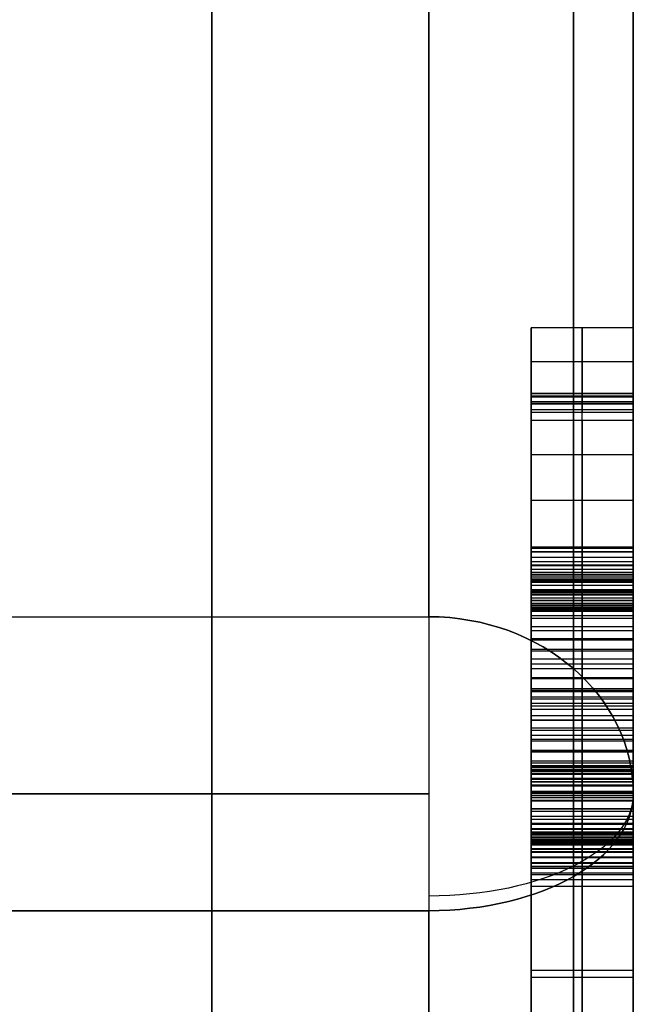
# Model space of a CAD drawing. Header units: millimetres. Extents: x -105 to 152, y -114 to 65.
# Tile 296 of 329: x 101.58 to 104.58, y -33.04 to -28.23. Entities that reach past the tile are written whole.
import ezdxf

# ---------------------------------------------------------------- set-up
doc = ezdxf.new("R2010")
doc.units = ezdxf.units.MM
doc.layers.add('Layer 01', color=18, linetype='Continuous', true_color=0x000000)

# ---------------------------------------------------------------- blocks, each defined once
blk = doc.blocks.new('Block 02')
at = {"layer": 'Layer 01'}
for p, q in [((104.576, -44.661, -25.3488), (104.576, -28.8633, -25.3488)), ((104.576, -40.0858, 25.3488), (104.576, -28.8633, 25.3488)), ((104.326, -30.9758, -39.307), (104.326, -29.7337, -40.2531)), ((104.326, -29.7337, -40.2531), (104.326, -30.0679, -40.8589)), ((104.576, -29.9008, -40.556), (104.076, -29.9008, -40.556)), ((104.076, -30.0304, -40.7909), (104.076, -30.1439, -40.7909)), ((104.326, -30.0679, -40.8589), (104.326, -30.1475, -40.7982)), ((104.576, -30.1077, -40.8285), (104.076, -30.1077, -40.8285)), ((104.326, -30.1864, -40.2154), (104.326, -30.9685, -39.62)), ((104.576, -30.3548, -39.7801), (104.076, -30.3548, -39.7801)), ((104.576, -30.5775, -39.9177), (104.076, -30.5775, -39.9177)), ((104.076, -30.8832, -40.7909), (104.076, -31.0272, -40.7909)), ((104.326, -31.104, -39.4753), (104.326, -30.9758, -39.307)), ((104.576, -31.0399, -39.3912), (104.076, -31.0399, -39.3912)), ((104.076, -31.0563, -39.4127), (104.076, -31.0563, -40.5566)), ((104.076, -31.0563, -41.4466), (104.076, -31.0563, -42.0665)), ((104.576, -31.5393, -38.9188), (104.076, -31.5393, -38.9188)), ((104.326, -32.4015, -38.1374), (104.326, -31.5071, -38.8799)), ((104.326, -31.5071, -38.8799), (104.326, -31.5715, -38.9577)), ((104.326, -31.5715, -38.9577), (104.326, -31.6924, -38.8574)), ((104.576, -31.6319, -38.9075), (104.076, -31.6319, -38.9075)), ((104.576, -31.9543, -38.5086), (104.076, -31.9543, -38.5086)), ((97.076, -32.0127, 46.9476), (103.576, -32.0127, 46.9476)), ((104.326, -32.088, -38.8671), (104.326, -33.6654, -40.7672)), ((104.326, -33.5402, -40.221), (104.326, -32.2824, -38.7061)), ((104.326, -32.3535, -38.3087), (104.326, -32.4659, -38.2151)), ((104.326, -32.4659, -38.2151), (104.326, -32.4015, -38.1374)), ((104.576, -32.4097, -38.2619), (104.076, -32.4097, -38.2619)), ((104.576, -32.4337, -38.1763), (104.076, -32.4337, -38.1763)), ((104.076, -32.902, -39.4523), (104.076, -32.5738, -39.4523)), ((104.076, -32.7776, -39.3025), (104.076, -32.7776, -39.6979)), ((104.576, -32.8767, -39.8172), (104.076, -32.8767, -39.8172)), ((104.576, -32.9113, -39.4635), (104.076, -32.9113, -39.4635))]:
    blk.add_line(p, q, dxfattribs=at)
at = {"layer": 'Layer 01', "extrusion": (1, -1.30625e-12, -1.69624e-13)}
blk.add_arc((0, 0, 102.5147), 35.9386, 187.4476, 232.5524, dxfattribs=at)
at = {"layer": 'Layer 01', "extrusion": (1, -7.88388e-13, 1.03078e-12)}
blk.add_arc((0, 0, 102.5147), 35.9386, 127.4476, 172.5524, dxfattribs=at)
at = {"layer": 'Layer 01', "extrusion": (-1, -1.43993e-29, -8.31344e-30)}
blk.add_arc((0, 0, -104.2831), 37.7071, 307.10293, 352.89707, dxfattribs=at)
at = {"layer": 'Layer 01', "extrusion": (-1, 9.80383e-30, -5.66024e-30)}
blk.add_arc((0, 0, -104.2831), 37.7071, 7.10293, 52.89707, dxfattribs=at)
at = {"layer": 'Layer 01', "extrusion": (1, -3.27175e-29, 1.88895e-29)}
blk.add_arc((0, 0, 104.576), 38.4142, 127.10293, 172.89707, dxfattribs=at)
at = {"layer": 'Layer 01', "extrusion": (1, -7.37095e-16, -9.74511e-16)}
blk.add_arc((0, 0, 104.576), 38.4142, 187.10293, 232.89707, dxfattribs=at)
at = {"layer": 'Layer 01', "extrusion": (-1, 7.7301e-30, -1.33889e-29)}
blk.add_arc((32.0127, -45.9476, -103.576), 1, 210, 270, dxfattribs=at)
at = {"layer": 'Layer 01', "extrusion": (7.45643e-30, 0.5, -0.866025)}
blk.add_arc((-103.576, -4.75, -55.7982), 1, 90, 180, dxfattribs=at)
at = {"layer": 'Layer 01', "extrusion": (1, 1.34434e-33, 6.03048e-33)}
blk.add_arc((-32.0127, 45.9476, 103.576), 1, 30, 124.8658, dxfattribs=at)
at = {"layer": 'Layer 01', "extrusion": (0, 0.5, 0.866025)}
blk.add_arc((-103.576, 4.75, -55.7982), 1, 180, 270, dxfattribs=at)
at = {"layer": 'Layer 01', "extrusion": (-5.9952e-15, -0.820494, 0.571656)}
blk.add_arc((103.576, -56), 1, 270, 0, dxfattribs=at)
at = {"layer": 'Layer 01', "extrusion": (-3.06532e-29, -0.820494, -0.571656)}
blk.add_arc((103.576, 56), 1, 360, 90, dxfattribs=at)
at = {"layer": 'Layer 01', "extrusion": (-1, -4.52559e-14, -6.49555e-14)}
blk.add_arc((32.0127, -45.9476, -103.576), 1, 270, 304.8658, dxfattribs=at)
at = {"layer": 'Layer 01', "extrusion": (3.13988e-29, -0.866025, -0.5)}
blk.add_arc((103.576, 55.7982, 4.75), 1, 0, 90, dxfattribs=at)
at = {"layer": 'Layer 01', "extrusion": (2.21569e-29, 0.866025, -0.5)}
blk.add_arc((-103.576, -55.7982, -4.75), 1, 180, 270, dxfattribs=at)
at = {"layer": 'Layer 01', "extrusion": (-1, 1.67332e-29, 9.6609e-30)}
blk.add_arc((0, 0, -104.576), 56, 304.86576, 355.13424, dxfattribs=at)
at = {"layer": 'Layer 01', "extrusion": (-1, -3.07741e-15, 4.41699e-15)}
blk.add_arc((0, 0, -104.576), 56, 37.47187, 55.13424, dxfattribs=at)
at = {"layer": 'Layer 01', "extrusion": (-1, 3.09204e-29, 9.24197e-30)}
for start, end in [(304.86576, 355.13424), (37.47187, 55.13424)]:
    blk.add_arc((0, 0, -104.576), 56, start, end, dxfattribs=at)
at = {"layer": 'Layer 01', "extrusion": (-1, 5.48639e-30, 3.16757e-30)}
blk.add_arc((0, 0, -103.576), 57, 304.86576, 355.13424, dxfattribs=at)
at = {"layer": 'Layer 01', "extrusion": (-1, -1.4784e-15, 2.12194e-15)}
blk.add_arc((0, 0, -103.576), 57, 29.7693, 55.13424, dxfattribs=at)
at = {"layer": 'Layer 01'}
for points in [[(103.576, -31.1467, 46.4476), (103.576, -26.727, 38.7925), (103.576, -22.3073, 31.1374)], [(103.576, -22.3073, -31.1374), (103.576, -26.727, -38.7925), (103.576, -31.1467, -46.4476)], [(104.576, -32.0127, 45.9476), (104.576, -27.593, 38.2925), (104.576, -23.1733, 30.6374)], [(104.576, -23.1733, -30.6374), (104.576, -27.593, -38.2925), (104.576, -32.0127, -45.9476)], [(104.576, -29.7337, -40.2531), (104.326, -29.7337, -40.2531), (104.076, -29.7337, -40.2531)], [(104.076, -29.7337, -40.2531), (104.076, -30.3548, -39.7801), (104.076, -30.9758, -39.307)], [(104.076, -30.0679, -40.8589), (104.076, -29.9008, -40.556), (104.076, -29.7337, -40.2531)], [(104.576, -29.7337, -40.2531), (104.576, -30.3548, -39.7801), (104.576, -30.9758, -39.307)], [(104.576, -30.0679, -40.8589), (104.576, -29.9008, -40.556), (104.576, -29.7337, -40.2531)], [(104.076, -30.054, -40.4548), (104.326, -30.054, -40.4548), (104.576, -30.054, -40.4548)], [(104.076, -30.0552, -40.5314), (104.326, -30.0552, -40.5314), (104.576, -30.0552, -40.5314)], [(104.076, -30.0667, -40.3844), (104.326, -30.0667, -40.3844), (104.576, -30.0667, -40.3844)], [(104.576, -30.0679, -40.8589), (104.326, -30.0679, -40.8589), (104.076, -30.0679, -40.8589)], [(104.076, -30.1475, -40.7982), (104.076, -30.1077, -40.8285), (104.076, -30.0679, -40.8589)], [(104.076, -30.071, -40.6147), (104.326, -30.071, -40.6147), (104.576, -30.071, -40.6147)], [(104.076, -30.0935, -40.3212), (104.326, -30.0935, -40.3212), (104.576, -30.0935, -40.3212)], [(104.576, -30.1475, -40.7982), (104.576, -30.1077, -40.8285), (104.576, -30.0679, -40.8589)], [(104.076, -30.102, -40.7034), (104.326, -30.102, -40.7034), (104.576, -30.102, -40.7034)], [(104.076, -30.133, -40.2647), (104.326, -30.133, -40.2647), (104.576, -30.133, -40.2647)], [(104.576, -30.1475, -40.7982), (104.326, -30.1475, -40.7982), (104.076, -30.1475, -40.7982)], [(104.576, -30.1864, -40.2154), (104.326, -30.1864, -40.2154), (104.076, -30.1864, -40.2154)], [(104.076, -30.9685, -39.62), (104.076, -30.5775, -39.9177), (104.076, -30.1864, -40.2154)], [(104.576, -30.9685, -39.62), (104.576, -30.5775, -39.9177), (104.576, -30.1864, -40.2154)], [(104.076, -30.805, -41.3985), (104.326, -30.805, -41.3985), (104.576, -30.805, -41.3985)], [(104.076, -30.8105, -41.5146), (104.326, -30.8105, -41.5146), (104.576, -30.8105, -41.5146)], [(104.076, -30.8117, -41.2764), (104.326, -30.8117, -41.2764), (104.576, -30.8117, -41.2764)], [(104.076, -30.8281, -41.6239), (104.326, -30.8281, -41.6239), (104.576, -30.8281, -41.6239)], [(104.576, -30.8305, -41.1476), (104.326, -30.8305, -41.1476), (104.076, -30.8305, -41.1476)], [(104.076, -30.8548, -40.9884), (104.326, -30.8548, -40.9884), (104.576, -30.8548, -40.9884)], [(104.076, -30.8554, -41.7266), (104.326, -30.8554, -41.7266), (104.576, -30.8554, -41.7266)], [(104.076, -30.8767, -40.8377), (104.326, -30.8767, -40.8377), (104.576, -30.8767, -40.8377)], [(104.076, -30.8925, -41.822), (104.326, -30.8925, -41.822), (104.576, -30.8925, -41.822)], [(104.076, -30.8962, -40.6955), (104.326, -30.8962, -40.6955), (104.576, -30.8962, -40.6955)], [(104.076, -30.9138, -40.5618), (104.326, -30.9138, -40.5618), (104.576, -30.9138, -40.5618)], [(104.076, -30.929, -40.4366), (104.326, -30.929, -40.4366), (104.576, -30.929, -40.4366)], [(104.076, -30.9381, -41.9108), (104.326, -30.9381, -41.9108), (104.576, -30.9381, -41.9108)], [(104.076, -30.9417, -40.3193), (104.326, -30.9417, -40.3193), (104.576, -30.9417, -40.3193)], [(104.076, -30.9521, -40.2112), (104.326, -30.9521, -40.2112), (104.576, -30.9521, -40.2112)], [(104.076, -30.9606, -40.1115), (104.326, -30.9606, -40.1115), (104.576, -30.9606, -40.1115)], [(104.076, -30.9666, -40.0204), (104.326, -30.9666, -40.0204), (104.576, -30.9666, -40.0204)], [(104.576, -30.9685, -39.62), (104.326, -30.9685, -39.62), (104.076, -30.9685, -39.62)], [(104.076, -30.9715, -39.9371), (104.326, -30.9715, -39.9371), (104.576, -30.9715, -39.9371)], [(104.076, -30.9727, -39.6515), (104.326, -30.9727, -39.6515), (104.576, -30.9727, -39.6515)], [(104.076, -30.9745, -39.863), (104.326, -30.9745, -39.863), (104.576, -30.9745, -39.863)], [(104.576, -30.9758, -39.307), (104.326, -30.9758, -39.307), (104.076, -30.9758, -39.307)], [(104.076, -30.9758, -39.307), (104.076, -31.0399, -39.3912), (104.076, -31.104, -39.4753)], [(104.076, -30.9758, -39.6917), (104.326, -30.9758, -39.6917), (104.576, -30.9758, -39.6917)], [(104.076, -30.9764, -39.7974), (104.326, -30.9764, -39.7974), (104.576, -30.9764, -39.7974)], [(104.076, -30.977, -39.7403), (104.326, -30.977, -39.7403), (104.576, -30.977, -39.7403)], [(104.576, -30.9934, -41.9928), (104.326, -30.9934, -41.9928), (104.076, -30.9934, -41.9928)], [(104.576, -30.9758, -39.307), (104.576, -31.0399, -39.3912), (104.576, -31.104, -39.4753)], [(104.076, -31.014, -41.0436), (104.326, -31.014, -41.0436), (104.576, -31.014, -41.0436)], [(104.076, -31.0153, -41.1257), (104.326, -31.0153, -41.1257), (104.576, -31.0153, -41.1257)], [(104.076, -31.0159, -40.9586), (104.326, -31.0159, -40.9586), (104.576, -31.0159, -40.9586)], [(104.076, -31.0189, -41.2041), (104.326, -31.0189, -41.2041), (104.576, -31.0189, -41.2041)], [(104.076, -31.0207, -40.8693), (104.326, -31.0207, -40.8693), (104.576, -31.0207, -40.8693)], [(104.076, -31.0262, -41.2782), (104.326, -31.0262, -41.2782), (104.576, -31.0262, -41.2782)], [(104.076, -31.0286, -40.7769), (104.326, -31.0286, -40.7769), (104.576, -31.0286, -40.7769)], [(104.076, -31.0365, -41.3493), (104.326, -31.0365, -41.3493), (104.576, -31.0365, -41.3493)], [(104.576, -31.0396, -40.6803), (104.326, -31.0396, -40.6803), (104.076, -31.0396, -40.6803)], [(104.076, -31.0396, -42.0487), (104.326, -31.0396, -42.0487), (104.576, -31.0396, -42.0487)], [(104.076, -31.0541, -40.5727), (104.326, -31.0541, -40.5727), (104.576, -31.0541, -40.5727)], [(104.076, -31.0651, -41.4811), (104.326, -31.0651, -41.4811), (104.576, -31.0651, -41.4811)], [(104.076, -31.0675, -40.4694), (104.326, -31.0675, -40.4694), (104.576, -31.0675, -40.4694)], [(104.076, -31.0797, -40.3704), (104.326, -31.0797, -40.3704), (104.576, -31.0797, -40.3704)], [(104.076, -31.0888, -42.0979), (104.326, -31.0888, -42.0979), (104.576, -31.0888, -42.0979)], [(104.076, -31.0894, -40.2762), (104.326, -31.0894, -40.2762), (104.576, -31.0894, -40.2762)], [(104.076, -31.0985, -40.1863), (104.326, -31.0985, -40.1863), (104.576, -31.0985, -40.1863)], [(104.576, -31.104, -39.4753), (104.326, -31.104, -39.4753), (104.076, -31.104, -39.4753)], [(104.076, -31.104, -41.5996), (104.326, -31.104, -41.5996), (104.576, -31.104, -41.5996)], [(104.076, -31.1052, -40.1006), (104.326, -31.1052, -40.1006), (104.576, -31.1052, -40.1006)], [(97.076, -31.1467, -46.4476), (100.326, -31.1467, -46.4476), (103.576, -31.1467, -46.4476)], [(97.076, -31.1467, 46.4476), (100.326, -31.1467, 46.4476), (103.576, -31.1467, 46.4476)], [(104.076, -31.1107, -40.0192), (104.326, -31.1107, -40.0192), (104.576, -31.1107, -40.0192)], [(104.076, -31.1137, -39.5677), (104.326, -31.1137, -39.5677), (104.576, -31.1137, -39.5677)], [(104.076, -31.1149, -39.9426), (104.326, -31.1149, -39.9426), (104.576, -31.1149, -39.9426)], [(104.076, -31.1186, -39.6765), (104.326, -31.1186, -39.6765), (104.576, -31.1186, -39.6765)], [(104.076, -31.1192, -39.801), (104.326, -31.1192, -39.801), (104.576, -31.1192, -39.801)], [(104.076, -31.1404, -42.1417), (104.326, -31.1404, -42.1417), (104.576, -31.1404, -42.1417)], [(104.076, -31.1532, -41.7048), (104.326, -31.1532, -41.7048), (104.576, -31.1532, -41.7048)], [(104.076, -31.1951, -42.1787), (104.326, -31.1951, -42.1787), (104.576, -31.1951, -42.1787)], [(104.076, -31.2133, -41.7971), (104.326, -31.2133, -41.7971), (104.576, -31.2133, -41.7971)], [(104.076, -31.2528, -42.2103), (104.326, -31.2528, -42.2103), (104.576, -31.2528, -42.2103)], [(104.076, -31.2589, -41.853), (104.326, -31.2589, -41.853), (104.576, -31.2589, -41.853)], [(104.076, -31.3051, -41.9035), (104.326, -31.3051, -41.9035), (104.576, -31.3051, -41.9035)], [(104.076, -31.3136, -42.2358), (104.326, -31.3136, -42.2358), (104.576, -31.3136, -42.2358)], [(104.076, -31.3519, -41.9472), (104.326, -31.3519, -41.9472), (104.576, -31.3519, -41.9472)], [(104.076, -31.3774, -42.2547), (104.326, -31.3774, -42.2547), (104.576, -31.3774, -42.2547)], [(104.076, -31.3999, -41.9855), (104.326, -31.3999, -41.9855), (104.576, -31.3999, -41.9855)], [(104.076, -31.4436, -42.268), (104.326, -31.4436, -42.268), (104.576, -31.4436, -42.268)], [(104.076, -31.4485, -42.0171), (104.326, -31.4485, -42.0171), (104.576, -31.4485, -42.0171)], [(104.076, -31.4977, -42.0426), (104.326, -31.4977, -42.0426), (104.576, -31.4977, -42.0426)], [(104.576, -31.5071, -38.8799), (104.326, -31.5071, -38.8799), (104.076, -31.5071, -38.8799)], [(104.076, -31.5071, -38.8799), (104.076, -31.9543, -38.5086), (104.076, -32.4015, -38.1374)], [(104.076, -31.5715, -38.9577), (104.076, -31.5393, -38.9188), (104.076, -31.5071, -38.8799)], [(104.076, -31.5123, -42.2735), (104.326, -31.5123, -42.2735), (104.576, -31.5123, -42.2735)], [(104.576, -31.5071, -38.8799), (104.576, -31.9543, -38.5086), (104.576, -32.4015, -38.1374)], [(104.576, -31.5715, -38.9577), (104.576, -31.5393, -38.9188), (104.576, -31.5071, -38.8799)], [(104.076, -31.5475, -42.0627), (104.326, -31.5475, -42.0627), (104.576, -31.5475, -42.0627)], [(104.576, -31.5715, -38.9577), (104.326, -31.5715, -38.9577), (104.076, -31.5715, -38.9577)], [(104.076, -31.6924, -38.8574), (104.076, -31.6319, -38.9075), (104.076, -31.5715, -38.9577)], [(104.076, -31.5822, -42.2705), (104.326, -31.5822, -42.2705), (104.576, -31.5822, -42.2705)], [(104.576, -31.6924, -38.8574), (104.576, -31.6319, -38.9075), (104.576, -31.5715, -38.9577)], [(104.076, -31.5986, -42.076), (104.326, -31.5986, -42.076), (104.576, -31.5986, -42.076)], [(104.076, -31.6502, -42.0833), (104.326, -31.6502, -42.0833), (104.576, -31.6502, -42.0833)], [(104.076, -31.6533, -42.2583), (104.326, -31.6533, -42.2583), (104.576, -31.6533, -42.2583)], [(104.576, -31.6924, -38.8574), (104.326, -31.6924, -38.8574), (104.076, -31.6924, -38.8574)], [(104.076, -31.7019, -42.0839), (104.326, -31.7019, -42.0839), (104.576, -31.7019, -42.0839)], [(104.076, -31.7262, -42.2377), (104.326, -31.7262, -42.2377), (104.576, -31.7262, -42.2377)], [(104.076, -31.7459, -38.8179), (104.326, -31.7459, -38.8179), (104.576, -31.7459, -38.8179)], [(104.076, -31.7541, -42.0779), (104.326, -31.7541, -42.0779), (104.576, -31.7541, -42.0779)], [(104.076, -31.7987, -38.79), (104.326, -31.7987, -38.79), (104.576, -31.7987, -38.79)], [(104.076, -31.8009, -42.2079), (104.326, -31.8009, -42.2079), (104.576, -31.8009, -42.2079)], [(104.076, -31.807, -42.0657), (104.326, -31.807, -42.0657), (104.576, -31.807, -42.0657)], [(104.076, -31.851, -38.773), (104.326, -31.851, -38.773), (104.576, -31.851, -38.773)], [(104.076, -31.8605, -42.0469), (104.326, -31.8605, -42.0469), (104.576, -31.8605, -42.0469)], [(104.076, -31.8745, -41.071), (104.326, -31.8745, -41.071), (104.576, -31.8745, -41.071)], [(104.076, -31.8751, -41.0989), (104.326, -31.8751, -41.0989), (104.576, -31.8751, -41.0989)], [(104.076, -31.8763, -42.1696), (104.326, -31.8763, -42.1696), (104.576, -31.8763, -42.1696)], [(104.076, -31.8799, -41.0436), (104.326, -31.8799, -41.0436), (104.576, -31.8799, -41.0436)], [(104.076, -31.883, -41.1281), (104.326, -31.883, -41.1281), (104.576, -31.883, -41.1281)], [(104.076, -31.8927, -41.0181), (104.326, -31.8927, -41.0181), (104.576, -31.8927, -41.0181)], [(104.076, -31.8969, -41.1585), (104.326, -31.8969, -41.1585), (104.576, -31.8969, -41.1585)], [(104.076, -31.9026, -38.7675), (104.326, -31.9026, -38.7675), (104.576, -31.9026, -38.7675)], [(104.076, -31.9121, -40.9932), (104.326, -31.9121, -40.9932), (104.576, -31.9121, -40.9932)], [(104.076, -31.914, -42.0213), (104.326, -31.914, -42.0213), (104.576, -31.914, -42.0213)], [(104.576, -31.9182, -41.1901), (104.326, -31.9182, -41.1901), (104.076, -31.9182, -41.1901)], [(104.576, -31.9383, -40.9701), (104.326, -31.9383, -40.9701), (104.076, -31.9383, -40.9701)], [(104.076, -31.9413, -41.2138), (104.326, -31.9413, -41.2138), (104.576, -31.9413, -41.2138)], [(104.076, -31.9525, -38.7736), (104.326, -31.9525, -38.7736), (104.576, -31.9525, -38.7736)], [(104.076, -31.9534, -42.1222), (104.326, -31.9534, -42.1222), (104.576, -31.9534, -42.1222)], [(104.076, -31.968, -41.9891), (104.326, -31.968, -41.9891), (104.576, -31.968, -41.9891)], [(104.076, -31.9692, -41.2332), (104.326, -31.9692, -41.2332), (104.576, -31.9692, -41.2332)], [(104.076, -31.9741, -40.947), (104.326, -31.9741, -40.947), (104.576, -31.9741, -40.947)], [(103.576, -32.0127, -46.9476), (100.326, -32.0127, -46.9476), (97.076, -32.0127, -46.9476)], [(104.076, -31.9999, -38.7924), (104.326, -31.9999, -38.7924), (104.576, -31.9999, -38.7924)], [(104.076, -32.0039, -41.2484), (104.326, -32.0039, -41.2484), (104.576, -32.0039, -41.2484)], [(104.076, -32.0106, -40.9331), (104.326, -32.0106, -40.9331), (104.576, -32.0106, -40.9331)], [(104.576, -32.0227, -41.9509), (104.326, -32.0227, -41.9509), (104.076, -32.0227, -41.9509)], [(104.576, -32.0324, -42.0663), (104.326, -32.0324, -42.0663), (104.076, -32.0324, -42.0663)], [(104.076, -32.0434, -41.2594), (104.326, -32.0434, -41.2594), (104.576, -32.0434, -41.2594)], [(104.076, -32.0454, -38.8234), (104.326, -32.0454, -38.8234), (104.576, -32.0454, -38.8234)], [(104.076, -32.047, -40.927), (104.326, -32.047, -40.927), (104.576, -32.047, -40.927)], [(104.076, -32.0841, -41.2715), (104.326, -32.0841, -41.2715), (104.576, -32.0841, -41.2715)], [(104.076, -32.0847, -40.9294), (104.326, -32.0847, -40.9294), (104.576, -32.0847, -40.9294)], [(104.076, -32.0865, -42.0213), (104.326, -32.0865, -42.0213), (104.576, -32.0865, -42.0213)], [(104.576, -32.088, -38.8671), (104.326, -32.088, -38.8671), (104.076, -32.088, -38.8671)], [(104.076, -33.6654, -40.7672), (104.076, -32.8767, -39.8172), (104.076, -32.088, -38.8671)], [(104.076, -32.0975, -41.8852), (104.326, -32.0975, -41.8852), (104.576, -32.0975, -41.8852)], [(104.576, -33.6654, -40.7672), (104.576, -32.8767, -39.8172), (104.576, -32.088, -38.8671)], [(104.076, -32.1218, -41.291), (104.326, -32.1218, -41.291), (104.576, -32.1218, -41.291)], [(104.076, -32.1224, -40.9416), (104.326, -32.1224, -40.9416), (104.576, -32.1224, -40.9416)], [(104.076, -32.1363, -41.9733), (104.326, -32.1363, -41.9733), (104.576, -32.1363, -41.9733)], [(104.076, -32.1564, -41.3183), (104.326, -32.1564, -41.3183), (104.576, -32.1564, -41.3183)], [(104.076, -32.1582, -41.8141), (104.326, -32.1582, -41.8141), (104.576, -32.1582, -41.8141)], [(104.076, -32.1607, -40.9647), (104.326, -32.1607, -40.9647), (104.576, -32.1607, -40.9647)], [(104.076, -32.1825, -41.9211), (104.326, -32.1825, -41.9211), (104.576, -32.1825, -41.9211)], [(104.576, -32.188, -41.3535), (104.326, -32.188, -41.3535), (104.076, -32.188, -41.3535)], [(104.076, -32.1989, -40.9993), (104.326, -32.1989, -40.9993), (104.576, -32.1989, -40.9993)], [(104.076, -32.205, -41.7376), (104.326, -32.205, -41.7376), (104.576, -32.205, -41.7376)], [(104.076, -32.2105, -41.387), (104.326, -32.2105, -41.387), (104.576, -32.2105, -41.387)], [(104.076, -32.2125, -38.5579), (104.326, -32.2125, -38.5579), (104.576, -32.2125, -38.5579)], [(104.076, -32.2138, -38.5092), (104.326, -32.2138, -38.5092), (104.576, -32.2138, -38.5092)], [(104.076, -32.2235, -38.6065), (104.326, -32.2235, -38.6065), (104.576, -32.2235, -38.6065)], [(104.076, -32.2238, -41.8652), (104.326, -32.2238, -41.8652), (104.576, -32.2238, -41.8652)], [(104.076, -32.2277, -38.4606), (104.326, -32.2277, -38.4606), (104.576, -32.2277, -38.4606)], [(104.076, -32.2281, -41.421), (104.326, -32.2281, -41.421), (104.576, -32.2281, -41.421)], [(104.576, -32.2372, -41.0443), (104.326, -32.2372, -41.0443), (104.076, -32.2372, -41.0443)], [(104.076, -32.2372, -41.6549), (104.326, -32.2372, -41.6549), (104.576, -32.2372, -41.6549)], [(104.076, -32.2415, -41.4568), (104.326, -32.2415, -41.4568), (104.576, -32.2415, -41.4568)], [(104.076, -32.2472, -38.6563), (104.326, -32.2472, -38.6563), (104.576, -32.2472, -38.6563)], [(104.076, -32.2475, -41.613), (104.326, -32.2475, -41.613), (104.576, -32.2475, -41.613)], [(104.076, -32.25, -41.4939), (104.326, -32.25, -41.4939), (104.576, -32.25, -41.4939)], [(104.076, -32.253, -41.5717), (104.326, -32.253, -41.5717), (104.576, -32.253, -41.5717)], [(104.076, -32.2536, -41.5322), (104.326, -32.2536, -41.5322), (104.576, -32.2536, -41.5322)], [(104.076, -32.2557, -38.4108), (104.326, -32.2557, -38.4108), (104.576, -32.2557, -38.4108)], [(104.076, -32.2615, -41.8056), (104.326, -32.2615, -41.8056), (104.576, -32.2615, -41.8056)], [(104.576, -32.2824, -38.7061), (104.326, -32.2824, -38.7061), (104.076, -32.2824, -38.7061)], [(104.076, -32.2824, -38.7061), (104.076, -32.9113, -39.4635), (104.076, -33.5402, -40.221)], [(104.076, -32.2834, -41.1117), (104.326, -32.2834, -41.1117), (104.576, -32.2834, -41.1117)], [(104.076, -32.2949, -41.7418), (104.326, -32.2949, -41.7418), (104.576, -32.2949, -41.7418)], [(104.076, -32.2976, -38.3604), (104.326, -32.2976, -38.3604), (104.576, -32.2976, -38.3604)], [(104.576, -32.2824, -38.7061), (104.576, -32.9113, -39.4635), (104.576, -33.5402, -40.221)], [(104.076, -32.3211, -41.1798), (104.326, -32.3211, -41.1798), (104.576, -32.3211, -41.1798)], [(104.076, -32.3247, -41.675), (104.326, -32.3247, -41.675), (104.576, -32.3247, -41.675)], [(104.076, -32.349, -41.2484), (104.326, -32.349, -41.2484), (104.576, -32.349, -41.2484)], [(104.076, -32.3496, -41.6039), (104.326, -32.3496, -41.6039), (104.576, -32.3496, -41.6039)], [(104.576, -32.3535, -38.3087), (104.326, -32.3535, -38.3087), (104.076, -32.3535, -38.3087)], [(104.076, -32.4659, -38.2151), (104.076, -32.4097, -38.2619), (104.076, -32.3535, -38.3087)], [(104.576, -32.4659, -38.2151), (104.576, -32.4097, -38.2619), (104.576, -32.3535, -38.3087)], [(104.076, -32.3673, -41.3183), (104.326, -32.3673, -41.3183), (104.576, -32.3673, -41.3183)], [(104.076, -32.3679, -41.5316), (104.326, -32.3679, -41.5316), (104.576, -32.3679, -41.5316)], [(104.076, -32.377, -41.3882), (104.326, -32.377, -41.3882), (104.576, -32.377, -41.3882)], [(104.076, -32.377, -41.4593), (104.326, -32.377, -41.4593), (104.576, -32.377, -41.4593)], [(104.576, -32.4015, -38.1374), (104.326, -32.4015, -38.1374), (104.076, -32.4015, -38.1374)], [(104.076, -32.4015, -38.1374), (104.076, -32.4337, -38.1763), (104.076, -32.4659, -38.2151)], [(104.576, -32.4015, -38.1374), (104.576, -32.4337, -38.1763), (104.576, -32.4659, -38.2151)], [(104.576, -32.4659, -38.2151), (104.326, -32.4659, -38.2151), (104.076, -32.4659, -38.2151)], [(97.076, -32.5844, -46.7681), (100.326, -32.5844, -46.7681), (103.576, -32.5844, -46.7681)], [(103.576, -32.5844, 46.7681), (100.326, -32.5844, 46.7681), (97.076, -32.5844, 46.7681)]]:
    blk.add_open_spline(points, degree=2, dxfattribs=at)
at = {"layer": 'Layer 01', "extrusion": (-1, 0, 0)}
for points, knots in [([(104.076, -30.1864, -40.2154), (104.076, -30.1678, -40.2311), (104.076, -30.1314, -40.2615), (104.076, -30.0916, -40.3201), (104.076, -30.0638, -40.3845), (104.076, -30.0515, -40.4564), (104.076, -30.0532, -40.5344), (104.076, -30.0697, -40.6182), (104.076, -30.1015, -40.7077), (104.076, -30.1316, -40.7669), (104.076, -30.1475, -40.7982)], [0, 0, 0, 0, 0.113145, 0.220482, 0.327308, 0.438828, 0.558039, 0.689954, 0.836255, 1, 1, 1, 1]), ([(104.326, -30.1864, -40.2154), (104.326, -30.1678, -40.2311), (104.326, -30.1314, -40.2615), (104.326, -30.0916, -40.3201), (104.326, -30.0638, -40.3845), (104.326, -30.0515, -40.4564), (104.326, -30.0532, -40.5344), (104.326, -30.0697, -40.6182), (104.326, -30.1015, -40.7077), (104.326, -30.1316, -40.7669), (104.326, -30.1475, -40.7982)], [0, 0, 0, 0, 0.113145, 0.220482, 0.327308, 0.438828, 0.558039, 0.689954, 0.836255, 1, 1, 1, 1]), ([(104.576, -30.1864, -40.2154), (104.576, -30.1678, -40.2311), (104.576, -30.1314, -40.2615), (104.576, -30.0916, -40.3201), (104.576, -30.0638, -40.3845), (104.576, -30.0515, -40.4564), (104.576, -30.0532, -40.5344), (104.576, -30.0697, -40.6182), (104.576, -30.1015, -40.7077), (104.576, -30.1316, -40.7669), (104.576, -30.1475, -40.7982)], [0, 0, 0, 0, 0.113145, 0.220482, 0.327308, 0.438828, 0.558039, 0.689954, 0.836255, 1, 1, 1, 1]), ([(104.076, -30.9934, -41.9928), (104.076, -30.9742, -41.9659), (104.076, -30.9357, -41.9119), (104.076, -30.8908, -41.8218), (104.076, -30.853, -41.7261), (104.076, -30.8262, -41.6228), (104.076, -30.808, -41.513), (104.076, -30.8031, -41.3965), (104.076, -30.8096, -41.2735), (104.076, -30.8234, -41.1904), (104.076, -30.8305, -41.1476)], [0, 0, 0, 0, 0.111561, 0.224033, 0.33945, 0.45929, 0.584222, 0.715247, 0.853185, 1, 1, 1, 1]), ([(104.326, -30.9934, -41.9928), (104.326, -30.9742, -41.9659), (104.326, -30.9357, -41.9119), (104.326, -30.8908, -41.8218), (104.326, -30.853, -41.7261), (104.326, -30.8262, -41.6228), (104.326, -30.808, -41.513), (104.326, -30.8031, -41.3965), (104.326, -30.8096, -41.2735), (104.326, -30.8234, -41.1904), (104.326, -30.8305, -41.1476)], [0, 0, 0, 0, 0.111561, 0.224033, 0.33945, 0.45929, 0.584222, 0.715247, 0.853185, 1, 1, 1, 1]), ([(104.076, -32.0324, -42.0663), (104.076, -32.0064, -42.0853), (104.076, -31.9559, -42.122), (104.076, -31.8786, -42.1696), (104.076, -31.8027, -42.2084), (104.076, -31.7281, -42.2385), (104.076, -31.6548, -42.2592), (104.076, -31.5831, -42.272), (104.076, -31.5126, -42.2749), (104.076, -31.4438, -42.2696), (104.076, -31.3776, -42.2555), (104.076, -31.3134, -42.2372), (104.076, -31.2524, -42.2113), (104.076, -31.1946, -42.1795), (104.076, -31.1392, -42.1424), (104.076, -31.0878, -42.098), (104.076, -31.0378, -42.049), (104.076, -31.0084, -42.0118), (104.076, -30.9934, -41.9928)], [0, 0, 0, 0, 0.081961, 0.158663, 0.230242, 0.29838, 0.362567, 0.423653, 0.482892, 0.54123, 0.598457, 0.6548, 0.710618, 0.766354, 0.822307, 0.879635, 0.938588, 1, 1, 1, 1]), ([(104.326, -32.0324, -42.0663), (104.326, -32.0064, -42.0853), (104.326, -31.9559, -42.122), (104.326, -31.8786, -42.1696), (104.326, -31.8027, -42.2084), (104.326, -31.7281, -42.2385), (104.326, -31.6548, -42.2592), (104.326, -31.5831, -42.272), (104.326, -31.5126, -42.2749), (104.326, -31.4438, -42.2696), (104.326, -31.3776, -42.2555), (104.326, -31.3134, -42.2372), (104.326, -31.2524, -42.2113), (104.326, -31.1946, -42.1795), (104.326, -31.1392, -42.1424), (104.326, -31.0878, -42.098), (104.326, -31.0378, -42.049), (104.326, -31.0084, -42.0118), (104.326, -30.9934, -41.9928)], [0, 0, 0, 0, 0.081961, 0.158663, 0.230242, 0.29838, 0.362567, 0.423653, 0.482892, 0.54123, 0.598457, 0.6548, 0.710618, 0.766354, 0.822307, 0.879635, 0.938588, 1, 1, 1, 1]), ([(104.576, -32.0324, -42.0663), (104.576, -32.0064, -42.0853), (104.576, -31.9559, -42.122), (104.576, -31.8786, -42.1696), (104.576, -31.8027, -42.2084), (104.576, -31.7281, -42.2385), (104.576, -31.6548, -42.2592), (104.576, -31.5831, -42.272), (104.576, -31.5126, -42.2749), (104.576, -31.4438, -42.2696), (104.576, -31.3776, -42.2555), (104.576, -31.3134, -42.2372), (104.576, -31.2524, -42.2113), (104.576, -31.1946, -42.1795), (104.576, -31.1392, -42.1424), (104.576, -31.0878, -42.098), (104.576, -31.0378, -42.049), (104.576, -31.0084, -42.0118), (104.576, -30.9934, -41.9928)], [0, 0, 0, 0, 0.081961, 0.158663, 0.230242, 0.29838, 0.362567, 0.423653, 0.482892, 0.54123, 0.598457, 0.6548, 0.710618, 0.766354, 0.822307, 0.879635, 0.938588, 1, 1, 1, 1]), ([(104.076, -31.0396, -40.6803), (104.076, -31.0357, -40.7125), (104.076, -31.0282, -40.7753), (104.076, -31.0203, -40.8681), (104.076, -31.0155, -40.9571), (104.076, -31.0135, -41.0426), (104.076, -31.0149, -41.1245), (104.076, -31.018, -41.2028), (104.076, -31.0256, -41.2774), (104.076, -31.039, -41.3702), (104.076, -31.062, -41.4785), (104.076, -31.1009, -41.5977), (104.076, -31.1493, -41.7048), (104.076, -31.1924, -41.7669), (104.076, -31.2133, -41.7971)], [0, 0, 0, 0, 0.084021, 0.164124, 0.241425, 0.314953, 0.385846, 0.453654, 0.518023, 0.580102, 0.696686, 0.80445, 0.904752, 1, 1, 1, 1]), ([(104.326, -31.0396, -40.6803), (104.326, -31.0357, -40.7125), (104.326, -31.0282, -40.7753), (104.326, -31.0203, -40.8681), (104.326, -31.0155, -40.9571), (104.326, -31.0135, -41.0426), (104.326, -31.0149, -41.1245), (104.326, -31.018, -41.2028), (104.326, -31.0256, -41.2774), (104.326, -31.039, -41.3702), (104.326, -31.062, -41.4785), (104.326, -31.1009, -41.5977), (104.326, -31.1493, -41.7048), (104.326, -31.1924, -41.7669), (104.326, -31.2133, -41.7971)], [0, 0, 0, 0, 0.084021, 0.164124, 0.241425, 0.314953, 0.385846, 0.453654, 0.518023, 0.580102, 0.696686, 0.80445, 0.904752, 1, 1, 1, 1]), ([(104.076, -31.2133, -41.7971), (104.076, -31.2283, -41.8159), (104.076, -31.2575, -41.8526), (104.076, -31.3034, -41.9031), (104.076, -31.3507, -41.9472), (104.076, -31.3984, -41.9856), (104.076, -31.4473, -42.0175), (104.076, -31.4969, -42.043), (104.076, -31.5468, -42.0638), (104.076, -31.5982, -42.0769), (104.076, -31.65, -42.0845), (104.076, -31.7023, -42.0851), (104.076, -31.7548, -42.0787), (104.076, -31.8081, -42.0665), (104.076, -31.8617, -42.0475), (104.076, -31.9155, -42.0216), (104.076, -31.9696, -41.9892), (104.076, -32.0047, -41.9639), (104.076, -32.0227, -41.9509)], [0, 0, 0, 0, 0.076553, 0.149133, 0.217122, 0.28229, 0.343826, 0.402672, 0.459679, 0.515681, 0.571045, 0.625868, 0.681707, 0.73928, 0.799453, 0.862341, 0.929148, 1, 1, 1, 1]), ([(104.326, -31.2133, -41.7971), (104.326, -31.2283, -41.8159), (104.326, -31.2575, -41.8526), (104.326, -31.3034, -41.9031), (104.326, -31.3507, -41.9472), (104.326, -31.3984, -41.9856), (104.326, -31.4473, -42.0175), (104.326, -31.4969, -42.043), (104.326, -31.5468, -42.0638), (104.326, -31.5982, -42.0769), (104.326, -31.65, -42.0845), (104.326, -31.7023, -42.0851), (104.326, -31.7548, -42.0787), (104.326, -31.8081, -42.0665), (104.326, -31.8617, -42.0475), (104.326, -31.9155, -42.0216), (104.326, -31.9696, -41.9892), (104.326, -32.0047, -41.9639), (104.326, -32.0227, -41.9509)], [0, 0, 0, 0, 0.076553, 0.149133, 0.217122, 0.28229, 0.343826, 0.402672, 0.459679, 0.515681, 0.571045, 0.625868, 0.681707, 0.73928, 0.799453, 0.862341, 0.929148, 1, 1, 1, 1]), ([(104.576, -31.2133, -41.7971), (104.576, -31.2283, -41.8159), (104.576, -31.2575, -41.8526), (104.576, -31.3034, -41.9031), (104.576, -31.3507, -41.9472), (104.576, -31.3984, -41.9856), (104.576, -31.4473, -42.0175), (104.576, -31.4969, -42.043), (104.576, -31.5468, -42.0638), (104.576, -31.5982, -42.0769), (104.576, -31.65, -42.0845), (104.576, -31.7023, -42.0851), (104.576, -31.7548, -42.0787), (104.576, -31.8081, -42.0665), (104.576, -31.8617, -42.0475), (104.576, -31.9155, -42.0216), (104.576, -31.9696, -41.9892), (104.576, -32.0047, -41.9639), (104.576, -32.0227, -41.9509)], [0, 0, 0, 0, 0.076553, 0.149133, 0.217122, 0.28229, 0.343826, 0.402672, 0.459679, 0.515681, 0.571045, 0.625868, 0.681707, 0.73928, 0.799453, 0.862341, 0.929148, 1, 1, 1, 1]), ([(104.076, -31.9182, -41.1901), (104.076, -31.9107, -41.1798), (104.076, -31.8966, -41.1605), (104.076, -31.8827, -41.1294), (104.076, -31.8738, -41.0999), (104.076, -31.8736, -41.071), (104.076, -31.8786, -41.043), (104.076, -31.8926, -41.0168), (104.076, -31.912, -40.9915), (104.076, -31.9292, -40.9775), (104.076, -31.9383, -40.9701)], [0, 0, 0, 0, 0.150786, 0.28318, 0.402807, 0.51349, 0.623884, 0.736844, 0.861957, 1, 1, 1, 1]), ([(104.326, -31.9182, -41.1901), (104.326, -31.9107, -41.1798), (104.326, -31.8966, -41.1605), (104.326, -31.8827, -41.1294), (104.326, -31.8738, -41.0999), (104.326, -31.8736, -41.071), (104.326, -31.8786, -41.043), (104.326, -31.8926, -41.0168), (104.326, -31.912, -40.9915), (104.326, -31.9292, -40.9775), (104.326, -31.9383, -40.9701)], [0, 0, 0, 0, 0.150786, 0.28318, 0.402807, 0.51349, 0.623884, 0.736844, 0.861957, 1, 1, 1, 1]), ([(104.576, -31.9182, -41.1901), (104.576, -31.9107, -41.1798), (104.576, -31.8966, -41.1605), (104.576, -31.8827, -41.1294), (104.576, -31.8738, -41.0999), (104.576, -31.8736, -41.071), (104.576, -31.8786, -41.043), (104.576, -31.8926, -41.0168), (104.576, -31.912, -40.9915), (104.576, -31.9292, -40.9775), (104.576, -31.9383, -40.9701)], [0, 0, 0, 0, 0.150786, 0.28318, 0.402807, 0.51349, 0.623884, 0.736844, 0.861957, 1, 1, 1, 1]), ([(104.076, -32.3535, -38.3087), (104.076, -32.3344, -38.3254), (104.076, -32.2988, -38.3566), (104.076, -32.2558, -38.4074), (104.076, -32.2266, -38.4577), (104.076, -32.2117, -38.5083), (104.076, -32.2105, -38.5585), (104.076, -32.2222, -38.6088), (104.076, -32.2466, -38.659), (104.076, -32.2701, -38.6899), (104.076, -32.2824, -38.7061)], [0, 0, 0, 0, 0.164008, 0.305336, 0.428446, 0.53744, 0.642223, 0.749592, 0.868487, 1, 1, 1, 1]), ([(104.326, -32.3535, -38.3087), (104.326, -32.3344, -38.3254), (104.326, -32.2988, -38.3566), (104.326, -32.2558, -38.4074), (104.326, -32.2266, -38.4577), (104.326, -32.2117, -38.5083), (104.326, -32.2105, -38.5585), (104.326, -32.2222, -38.6088), (104.326, -32.2466, -38.659), (104.326, -32.2701, -38.6899), (104.326, -32.2824, -38.7061)], [0, 0, 0, 0, 0.164008, 0.305336, 0.428446, 0.53744, 0.642223, 0.749592, 0.868487, 1, 1, 1, 1]), ([(104.576, -32.3535, -38.3087), (104.576, -32.3344, -38.3254), (104.576, -32.2988, -38.3566), (104.576, -32.2558, -38.4074), (104.576, -32.2266, -38.4577), (104.576, -32.2117, -38.5083), (104.576, -32.2105, -38.5585), (104.576, -32.2222, -38.6088), (104.576, -32.2466, -38.659), (104.576, -32.2701, -38.6899), (104.576, -32.2824, -38.7061)], [0, 0, 0, 0, 0.164008, 0.305336, 0.428446, 0.53744, 0.642223, 0.749592, 0.868487, 1, 1, 1, 1])]:
    blk.add_open_spline(points, degree=3, knots=knots, dxfattribs=at)
at = {"layer": 'Layer 01', "extrusion": (-1, 8.33178e-14, 7.60477e-16)}
blk.add_open_spline([(104.576, -30.9934, -41.9928), (104.576, -30.9742, -41.9659), (104.576, -30.9357, -41.9119), (104.576, -30.8908, -41.8218), (104.576, -30.853, -41.7261), (104.576, -30.8262, -41.6228), (104.576, -30.808, -41.513), (104.576, -30.8031, -41.3965), (104.576, -30.8096, -41.2735), (104.576, -30.8234, -41.1904), (104.576, -30.8305, -41.1476)], degree=3, knots=[0, 0, 0, 0, 0.111561, 0.224033, 0.33945, 0.45929, 0.584222, 0.715247, 0.853185, 1, 1, 1, 1], dxfattribs=at)
at = {"layer": 'Layer 01', "extrusion": (1, 0, 0)}
for points, knots in [([(104.076, -30.8305, -41.1476), (104.076, -30.8387, -41.0945), (104.076, -30.8546, -40.9913), (104.076, -30.8765, -40.8406), (104.076, -30.8958, -40.6983), (104.076, -30.9137, -40.5647), (104.076, -30.9289, -40.4393), (104.076, -30.9417, -40.3225), (104.076, -30.9519, -40.2141), (104.076, -30.9608, -40.1144), (104.076, -30.9665, -40.023), (104.076, -30.9717, -39.9402), (104.076, -30.9746, -39.8659), (104.076, -30.9764, -39.8002), (104.076, -30.9773, -39.7431), (104.076, -30.9762, -39.6944), (104.076, -30.9735, -39.6543), (104.076, -30.97, -39.6305), (104.076, -30.9685, -39.62)], [0, 0, 0, 0, 0.104792, 0.203875, 0.297257, 0.384994, 0.467041, 0.543801, 0.6145, 0.679579, 0.739019, 0.793279, 0.841557, 0.884275, 0.921443, 0.953084, 0.979254, 1, 1, 1, 1]), ([(104.326, -30.8305, -41.1476), (104.326, -30.8387, -41.0945), (104.326, -30.8546, -40.9913), (104.326, -30.8765, -40.8406), (104.326, -30.8958, -40.6983), (104.326, -30.9137, -40.5647), (104.326, -30.9289, -40.4393), (104.326, -30.9417, -40.3225), (104.326, -30.9519, -40.2141), (104.326, -30.9608, -40.1144), (104.326, -30.9665, -40.023), (104.326, -30.9717, -39.9402), (104.326, -30.9746, -39.8659), (104.326, -30.9764, -39.8002), (104.326, -30.9773, -39.7431), (104.326, -30.9762, -39.6944), (104.326, -30.9735, -39.6543), (104.326, -30.97, -39.6305), (104.326, -30.9685, -39.62)], [0, 0, 0, 0, 0.104792, 0.203875, 0.297257, 0.384994, 0.467041, 0.543801, 0.6145, 0.679579, 0.739019, 0.793279, 0.841557, 0.884275, 0.921443, 0.953084, 0.979254, 1, 1, 1, 1]), ([(104.576, -30.8305, -41.1476), (104.576, -30.8387, -41.0945), (104.576, -30.8546, -40.9913), (104.576, -30.8765, -40.8406), (104.576, -30.8958, -40.6983), (104.576, -30.9137, -40.5647), (104.576, -30.9289, -40.4393), (104.576, -30.9417, -40.3225), (104.576, -30.9519, -40.2141), (104.576, -30.9608, -40.1144), (104.576, -30.9665, -40.023), (104.576, -30.9717, -39.9402), (104.576, -30.9746, -39.8659), (104.576, -30.9764, -39.8002), (104.576, -30.9773, -39.7431), (104.576, -30.9762, -39.6944), (104.576, -30.9735, -39.6543), (104.576, -30.97, -39.6305), (104.576, -30.9685, -39.62)], [0, 0, 0, 0, 0.104792, 0.203875, 0.297257, 0.384994, 0.467041, 0.543801, 0.6145, 0.679579, 0.739019, 0.793279, 0.841557, 0.884275, 0.921443, 0.953084, 0.979254, 1, 1, 1, 1]), ([(104.076, -31.104, -39.4753), (104.076, -31.1076, -39.5061), (104.076, -31.1155, -39.5729), (104.076, -31.1192, -39.6817), (104.076, -31.1199, -39.8067), (104.076, -31.1164, -39.921), (104.076, -31.1107, -40.0208), (104.076, -31.1051, -40.102), (104.076, -31.0989, -40.1878), (104.076, -31.089, -40.2776), (104.076, -31.08, -40.3721), (104.076, -31.0673, -40.4709), (104.076, -31.0541, -40.5742), (104.076, -31.0445, -40.6444), (104.076, -31.0396, -40.6803)], [0, 0, 0, 0, 0.0767695, 0.1667687, 0.2697388, 0.3868246, 0.4502104, 0.5176685, 0.5887062, 0.6634256, 0.7416938, 0.8241807, 0.9102816, 1, 1, 1, 1]), ([(104.326, -31.104, -39.4753), (104.326, -31.1076, -39.5061), (104.326, -31.1155, -39.5729), (104.326, -31.1192, -39.6817), (104.326, -31.1199, -39.8067), (104.326, -31.1164, -39.921), (104.326, -31.1107, -40.0208), (104.326, -31.1051, -40.102), (104.326, -31.0989, -40.1878), (104.326, -31.089, -40.2776), (104.326, -31.08, -40.3721), (104.326, -31.0673, -40.4709), (104.326, -31.0541, -40.5742), (104.326, -31.0445, -40.6444), (104.326, -31.0396, -40.6803)], [0, 0, 0, 0, 0.0767695, 0.1667687, 0.2697388, 0.3868246, 0.4502104, 0.5176685, 0.5887062, 0.6634256, 0.7416938, 0.8241807, 0.9102816, 1, 1, 1, 1]), ([(104.576, -31.104, -39.4753), (104.576, -31.1076, -39.5061), (104.576, -31.1155, -39.5729), (104.576, -31.1192, -39.6817), (104.576, -31.1199, -39.8067), (104.576, -31.1164, -39.921), (104.576, -31.1107, -40.0208), (104.576, -31.1051, -40.102), (104.576, -31.0989, -40.1878), (104.576, -31.089, -40.2776), (104.576, -31.08, -40.3721), (104.576, -31.0673, -40.4709), (104.576, -31.0541, -40.5742), (104.576, -31.0445, -40.6444), (104.576, -31.0396, -40.6803)], [0, 0, 0, 0, 0.0767695, 0.1667687, 0.2697388, 0.3868246, 0.4502104, 0.5176685, 0.5887062, 0.6634256, 0.7416938, 0.8241807, 0.9102816, 1, 1, 1, 1]), ([(104.076, -32.088, -38.8671), (104.076, -32.0744, -38.8519), (104.076, -32.0486, -38.8229), (104.076, -32.0019, -38.7915), (104.076, -31.9533, -38.7713), (104.076, -31.902, -38.7656), (104.076, -31.8496, -38.7712), (104.076, -31.7966, -38.7892), (104.076, -31.7429, -38.8175), (104.076, -31.7098, -38.8437), (104.076, -31.6924, -38.8574)], [0, 0, 0, 0, 0.135447, 0.25778, 0.370992, 0.482415, 0.597705, 0.719696, 0.852436, 1, 1, 1, 1]), ([(104.326, -32.088, -38.8671), (104.326, -32.0744, -38.8519), (104.326, -32.0486, -38.8229), (104.326, -32.0019, -38.7915), (104.326, -31.9533, -38.7713), (104.326, -31.902, -38.7656), (104.326, -31.8496, -38.7712), (104.326, -31.7966, -38.7892), (104.326, -31.7429, -38.8175), (104.326, -31.7098, -38.8437), (104.326, -31.6924, -38.8574)], [0, 0, 0, 0, 0.135447, 0.25778, 0.370992, 0.482415, 0.597705, 0.719696, 0.852436, 1, 1, 1, 1]), ([(104.576, -32.088, -38.8671), (104.576, -32.0744, -38.8519), (104.576, -32.0486, -38.8229), (104.576, -32.0019, -38.7915), (104.576, -31.9533, -38.7713), (104.576, -31.902, -38.7656), (104.576, -31.8496, -38.7712), (104.576, -31.7966, -38.7892), (104.576, -31.7429, -38.8175), (104.576, -31.7098, -38.8437), (104.576, -31.6924, -38.8574)], [0, 0, 0, 0, 0.135447, 0.25778, 0.370992, 0.482415, 0.597705, 0.719696, 0.852436, 1, 1, 1, 1]), ([(104.076, -32.188, -41.3535), (104.076, -32.1779, -41.3414), (104.076, -32.1583, -41.3179), (104.076, -32.123, -41.2902), (104.076, -32.0846, -41.27), (104.076, -32.0439, -41.2594), (104.076, -32.0046, -41.2498), (104.076, -31.9698, -41.2349), (104.076, -31.9406, -41.215), (104.076, -31.9256, -41.1983), (104.076, -31.9182, -41.1901)], [0, 0, 0, 0, 0.146869, 0.283792, 0.415339, 0.54717, 0.674334, 0.791685, 0.897336, 1, 1, 1, 1]), ([(104.326, -32.188, -41.3535), (104.326, -32.1779, -41.3414), (104.326, -32.1583, -41.3179), (104.326, -32.123, -41.2902), (104.326, -32.0846, -41.27), (104.326, -32.0439, -41.2594), (104.326, -32.0046, -41.2498), (104.326, -31.9698, -41.2349), (104.326, -31.9406, -41.215), (104.326, -31.9256, -41.1983), (104.326, -31.9182, -41.1901)], [0, 0, 0, 0, 0.146869, 0.283792, 0.415339, 0.54717, 0.674334, 0.791685, 0.897336, 1, 1, 1, 1]), ([(104.576, -32.188, -41.3535), (104.576, -32.1779, -41.3414), (104.576, -32.1583, -41.3179), (104.576, -32.123, -41.2902), (104.576, -32.0846, -41.27), (104.576, -32.0439, -41.2594), (104.576, -32.0046, -41.2498), (104.576, -31.9698, -41.2349), (104.576, -31.9406, -41.215), (104.576, -31.9256, -41.1983), (104.576, -31.9182, -41.1901)], [0, 0, 0, 0, 0.146869, 0.283792, 0.415339, 0.54717, 0.674334, 0.791685, 0.897336, 1, 1, 1, 1]), ([(104.076, -31.9383, -40.9701), (104.076, -31.9499, -40.9619), (104.076, -31.9722, -40.946), (104.076, -32.0096, -40.9321), (104.076, -32.0472, -40.9255), (104.076, -32.0856, -40.9279), (104.076, -32.1246, -40.9408), (104.076, -32.1635, -40.9648), (104.076, -32.2016, -41.0002), (104.076, -32.2248, -41.0289), (104.076, -32.2372, -41.0443)], [0, 0, 0, 0, 0.1213622, 0.2324849, 0.3376765, 0.4451184, 0.557778, 0.6850108, 0.8319335, 1, 1, 1, 1]), ([(104.326, -31.9383, -40.9701), (104.326, -31.9499, -40.9619), (104.326, -31.9722, -40.946), (104.326, -32.0096, -40.9321), (104.326, -32.0472, -40.9255), (104.326, -32.0856, -40.9279), (104.326, -32.1246, -40.9408), (104.326, -32.1635, -40.9648), (104.326, -32.2016, -41.0002), (104.326, -32.2248, -41.0289), (104.326, -32.2372, -41.0443)], [0, 0, 0, 0, 0.1213622, 0.2324849, 0.3376765, 0.4451184, 0.557778, 0.6850108, 0.8319335, 1, 1, 1, 1]), ([(104.076, -32.0227, -41.9509), (104.076, -32.0483, -41.9297), (104.076, -32.098, -41.8887), (104.076, -32.1593, -41.8165), (104.076, -32.2074, -41.7392), (104.076, -32.234, -41.6698), (104.076, -32.2482, -41.6137), (104.076, -32.2538, -41.5725), (104.076, -32.2543, -41.5325), (104.076, -32.2509, -41.4939), (104.076, -32.2423, -41.4565), (104.076, -32.2288, -41.4207), (104.076, -32.2109, -41.3859), (104.076, -32.1958, -41.3645), (104.076, -32.188, -41.3535)], [0, 0, 0, 0, 0.144334, 0.280049, 0.410256, 0.538962, 0.601623, 0.662107, 0.719429, 0.775232, 0.830418, 0.885942, 0.94155, 1, 1, 1, 1]), ([(104.076, -32.2372, -41.0443), (104.076, -32.2531, -41.0665), (104.076, -32.284, -41.1098), (104.076, -32.3219, -41.178), (104.076, -32.3505, -41.2473), (104.076, -32.3683, -41.3175), (104.076, -32.3788, -41.3882), (104.076, -32.3783, -41.46), (104.076, -32.3694, -41.5325), (104.076, -32.3505, -41.6044), (104.076, -32.326, -41.6747), (104.076, -32.2956, -41.7417), (104.076, -32.2628, -41.8057), (104.076, -32.2246, -41.8653), (104.076, -32.1834, -41.9218), (104.076, -32.1371, -41.9738), (104.076, -32.0869, -42.0224), (104.076, -32.0507, -42.0516), (104.076, -32.0324, -42.0663)], [0, 0, 0, 0, 0.070181, 0.136965, 0.200614, 0.262616, 0.323188, 0.384226, 0.446799, 0.510823, 0.5755, 0.638322, 0.700159, 0.760658, 0.820341, 0.880215, 0.939617, 1, 1, 1, 1]), ([(104.326, -32.0227, -41.9509), (104.326, -32.0483, -41.9297), (104.326, -32.098, -41.8887), (104.326, -32.1593, -41.8165), (104.326, -32.2074, -41.7392), (104.326, -32.234, -41.6698), (104.326, -32.2482, -41.6137), (104.326, -32.2538, -41.5725), (104.326, -32.2543, -41.5325), (104.326, -32.2509, -41.4939), (104.326, -32.2423, -41.4565), (104.326, -32.2288, -41.4207), (104.326, -32.2109, -41.3859), (104.326, -32.1958, -41.3645), (104.326, -32.188, -41.3535)], [0, 0, 0, 0, 0.144334, 0.280049, 0.410256, 0.538962, 0.601623, 0.662107, 0.719429, 0.775232, 0.830418, 0.885942, 0.94155, 1, 1, 1, 1]), ([(104.326, -32.2372, -41.0443), (104.326, -32.2531, -41.0665), (104.326, -32.284, -41.1098), (104.326, -32.3219, -41.178), (104.326, -32.3505, -41.2473), (104.326, -32.3683, -41.3175), (104.326, -32.3788, -41.3882), (104.326, -32.3783, -41.46), (104.326, -32.3694, -41.5325), (104.326, -32.3505, -41.6044), (104.326, -32.326, -41.6747), (104.326, -32.2956, -41.7417), (104.326, -32.2628, -41.8057), (104.326, -32.2246, -41.8653), (104.326, -32.1834, -41.9218), (104.326, -32.1371, -41.9738), (104.326, -32.0869, -42.0224), (104.326, -32.0507, -42.0516), (104.326, -32.0324, -42.0663)], [0, 0, 0, 0, 0.070181, 0.136965, 0.200614, 0.262616, 0.323188, 0.384226, 0.446799, 0.510823, 0.5755, 0.638322, 0.700159, 0.760658, 0.820341, 0.880215, 0.939617, 1, 1, 1, 1]), ([(104.576, -32.2372, -41.0443), (104.576, -32.2531, -41.0665), (104.576, -32.284, -41.1098), (104.576, -32.3219, -41.178), (104.576, -32.3505, -41.2473), (104.576, -32.3683, -41.3175), (104.576, -32.3788, -41.3882), (104.576, -32.3783, -41.46), (104.576, -32.3694, -41.5325), (104.576, -32.3505, -41.6044), (104.576, -32.326, -41.6747), (104.576, -32.2956, -41.7417), (104.576, -32.2628, -41.8057), (104.576, -32.2246, -41.8653), (104.576, -32.1834, -41.9218), (104.576, -32.1371, -41.9738), (104.576, -32.0869, -42.0224), (104.576, -32.0507, -42.0516), (104.576, -32.0324, -42.0663)], [0, 0, 0, 0, 0.070181, 0.136965, 0.200614, 0.262616, 0.323188, 0.384226, 0.446799, 0.510823, 0.5755, 0.638322, 0.700159, 0.760658, 0.820341, 0.880215, 0.939617, 1, 1, 1, 1])]:
    blk.add_open_spline(points, degree=3, knots=knots, dxfattribs=at)
at = {"layer": 'Layer 01', "extrusion": (-1, 1.93344e-14, -4.1181e-14)}
blk.add_open_spline([(104.576, -31.0396, -40.6803), (104.576, -31.0357, -40.7125), (104.576, -31.0282, -40.7753), (104.576, -31.0203, -40.8681), (104.576, -31.0155, -40.9571), (104.576, -31.0135, -41.0426), (104.576, -31.0149, -41.1245), (104.576, -31.018, -41.2028), (104.576, -31.0256, -41.2774), (104.576, -31.039, -41.3702), (104.576, -31.062, -41.4785), (104.576, -31.1009, -41.5977), (104.576, -31.1493, -41.7048), (104.576, -31.1924, -41.7669), (104.576, -31.2133, -41.7971)], degree=3, knots=[0, 0, 0, 0, 0.084021, 0.164124, 0.241425, 0.314953, 0.385846, 0.453654, 0.518023, 0.580102, 0.696686, 0.80445, 0.904752, 1, 1, 1, 1], dxfattribs=at)
at = {"layer": 'Layer 01', "extrusion": (1, -7.02182e-14, 9.14784e-14)}
blk.add_open_spline([(104.576, -31.9383, -40.9701), (104.576, -31.9499, -40.9619), (104.576, -31.9722, -40.946), (104.576, -32.0096, -40.9321), (104.576, -32.0472, -40.9255), (104.576, -32.0856, -40.9279), (104.576, -32.1246, -40.9408), (104.576, -32.1635, -40.9648), (104.576, -32.2016, -41.0002), (104.576, -32.2248, -41.0289), (104.576, -32.2372, -41.0443)], degree=3, knots=[0, 0, 0, 0, 0.1213622, 0.2324849, 0.3376765, 0.4451184, 0.557778, 0.6850108, 0.8319335, 1, 1, 1, 1], dxfattribs=at)
at = {"layer": 'Layer 01', "extrusion": (1, -1.12686e-13, 1.64024e-14)}
blk.add_open_spline([(104.576, -32.0227, -41.9509), (104.576, -32.0483, -41.9297), (104.576, -32.098, -41.8887), (104.576, -32.1593, -41.8165), (104.576, -32.2074, -41.7392), (104.576, -32.234, -41.6698), (104.576, -32.2482, -41.6137), (104.576, -32.2538, -41.5725), (104.576, -32.2543, -41.5325), (104.576, -32.2509, -41.4939), (104.576, -32.2423, -41.4565), (104.576, -32.2288, -41.4207), (104.576, -32.2109, -41.3859), (104.576, -32.1958, -41.3645), (104.576, -32.188, -41.3535)], degree=3, knots=[0, 0, 0, 0, 0.144334, 0.280049, 0.410256, 0.538962, 0.601623, 0.662107, 0.719429, 0.775232, 0.830418, 0.885942, 0.94155, 1, 1, 1, 1], dxfattribs=at)

msp = doc.modelspace()

# ---------------------------------------------------------------- block references
at = {"layer": 'Layer 01'}
msp.add_blockref('Block 02', (0, 0), dxfattribs=at)

doc.saveas('drawing.dxf')
